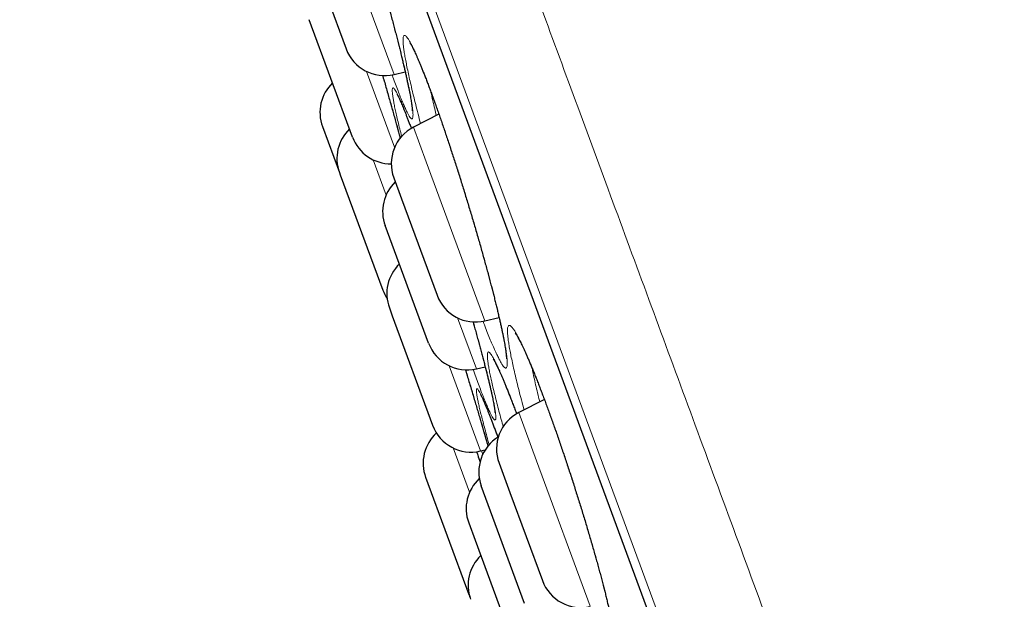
# Model space of a CAD drawing. Header units: millimetres. Extents: x 8 to 541, y 12 to 744.
# Tile 596 of 656: x 57.88 to 69.89, y 714.36 to 721.44. Entities that reach past the tile are written whole.
import ezdxf

# ---------------------------------------------------------------- set-up
doc = ezdxf.new("R2010")
doc.units = ezdxf.units.MM

msp = doc.modelspace()

# ---------------------------------------------------------------- linework, layer by layer
at = {"color": 252, "linetype": 'Continuous', "lineweight": 0}
for p, q in [((81.323, 671.742), (57.878, 735.298)), ((58.094, 734.419), (80.917, 672.551)), ((61.675, 722.854), (62.445, 720.766)), ((62.452, 719.879), (62.111, 720.804)), ((62.682, 720.124), (62.837, 719.702)), ((62.189, 719.726), (62.348, 719.295)), ((62.837, 719.702), (63.554, 717.76)), ((63.45, 717.176), (63.22, 717.797)), ((63.116, 717.213), (63.5, 716.173)), ((63.967, 716.641), (64.185, 716.05)), ((63.366, 715.668), (63.166, 716.21)), ((63.527, 716.129), (63.511, 716.175)), ((64.185, 716.05), (64.839, 714.277))]:
    msp.add_line(p, q, dxfattribs=at)
at = {"color": 7, "linetype": 'Continuous', "lineweight": 30}
for p, q in [((58.101, 734.398), (80.908, 672.571)), ((61.394, 722.345), (61.861, 721.08)), ((61.939, 720.003), (61.41, 721.435)), ((62.445, 720.766), (62.581, 720.799)), ((62.992, 720.284), (62.682, 720.124)), ((61.571, 720.131), (61.779, 719.569)), ((62.409, 719.677), (62.411, 719.671)), ((61.779, 719.569), (61.788, 719.544)), ((61.788, 719.544), (62.308, 718.136)), ((62.442, 719.506), (62.536, 719.25)), ((62.536, 719.25), (62.97, 718.073)), ((62.866, 717.489), (62.337, 718.922)), ((62.388, 717.919), (62.423, 717.823)), ((62.423, 717.823), (62.916, 716.486)), ((63.554, 717.76), (63.727, 717.801)), ((63.45, 717.176), (63.557, 717.201)), ((64.279, 716.802), (63.967, 716.641)), ((63.5, 716.173), (63.557, 716.186)), ((63.726, 716.023), (63.859, 715.665)), ((63.36, 714.417), (62.831, 715.85)), ((64.038, 714.312), (63.509, 715.745)), ((63.859, 715.665), (64.255, 714.59)), ((63.356, 715.295), (63.433, 715.085)), ((63.433, 715.085), (63.884, 713.862)), ((63.36, 714.417), (63.371, 714.39))]:
    msp.add_line(p, q, dxfattribs=at)
for centre, start, end in [((62.33, 721.253), 200.2488, 283.2488), ((62.041, 720.304), 133.827, 200.2488), ((62.248, 719.742), 133.827, 200.2488), ((62.911, 719.679), 117.2488, 200.2488), ((62.408, 720.176), 200.2488, 270.3246), ((62.806, 719.095), 133.827, 200.2488), ((62.857, 718.092), 133.827, 200.2488), ((62.777, 718.309), 200.2488, 213.6022), ((63.439, 718.246), 200.2488, 283.2488), ((63.335, 717.662), 200.2488, 283.2488), ((64.195, 716.196), 117.2488, 200.2488), ((63.3, 716.023), 132.4497, 200.2488), ((63.385, 716.659), 200.2488, 283.2488), ((63.979, 715.918), 121.4076, 200.2488), ((63.825, 715.468), 132.7321, 200.2488), ((63.849, 714.535), 133.827, 200.2488), ((64.724, 714.763), 200.2488, 283.2488)]:
    msp.add_arc(centre, 0.5, start, end, dxfattribs=at)
at = {"color": 252, "linetype": 'Continuous', "lineweight": 0}
for points, knots in [([(58.657, 736.719), (58.659, 736.713), (58.663, 736.701), (58.7, 736.602), (58.758, 736.445), (58.84, 736.224), (58.943, 735.942), (59.069, 735.601), (59.216, 735.203), (59.384, 734.747), (59.575, 734.231), (59.788, 733.653), (60.023, 733.015), (60.28, 732.32), (60.556, 731.571), (60.851, 730.772), (61.162, 729.928), (61.489, 729.041), (61.834, 728.106), (62.198, 727.121), (62.58, 726.085), (62.98, 725.001), (63.395, 723.875), (63.824, 722.711), (64.264, 721.518), (64.714, 720.299), (65.172, 719.057), (65.641, 717.786), (66.122, 716.482), (66.615, 715.146), (67.119, 713.78), (67.63, 712.396), (68.146, 710.995), (68.665, 709.589), (69.185, 708.18), (69.704, 706.772), (70.225, 705.359), (70.751, 703.935), (71.28, 702.502), (71.81, 701.063), (72.339, 699.63), (72.865, 698.205), (73.383, 696.799), (73.893, 695.416), (74.395, 694.057), (74.889, 692.716), (75.379, 691.388), (75.863, 690.076), (76.34, 688.784), (76.806, 687.52), (77.261, 686.288), (77.7, 685.098), (78.123, 683.95), (78.53, 682.847), (78.923, 681.782), (79.302, 680.753), (79.668, 679.762), (80.018, 678.812), (80.351, 677.911), (80.665, 677.06), (80.958, 676.265), (81.23, 675.528), (81.481, 674.848), (81.712, 674.223), (81.923, 673.649), (82.115, 673.13), (82.285, 672.667), (82.434, 672.265), (82.56, 671.924), (82.662, 671.646), (82.741, 671.432), (82.798, 671.278), (82.829, 671.192), (82.843, 671.157), (82.839, 671.167), (82.839, 671.167)], [0, 0, 0, 0, 0.014, 0.028, 0.042, 0.056, 0.07, 0.08375, 0.0975, 0.11125, 0.125, 0.139, 0.153, 0.167, 0.181, 0.195, 0.20875, 0.2225, 0.23625, 0.25, 0.264, 0.278, 0.292, 0.306, 0.32, 0.33375, 0.3475, 0.36125, 0.375, 0.389, 0.403, 0.417, 0.431, 0.445, 0.45875, 0.4725, 0.48625, 0.5, 0.514, 0.528, 0.542, 0.556, 0.57, 0.58375, 0.5975, 0.61125, 0.625, 0.639, 0.653, 0.667, 0.681, 0.695, 0.70875, 0.7225, 0.73625, 0.75, 0.764, 0.778, 0.792, 0.806, 0.82, 0.83375, 0.8475, 0.86125, 0.875, 0.889, 0.903, 0.917, 0.931, 0.945, 0.95875, 0.9725, 0.98625, 1, 1, 1, 1, 1]), ([(61.649, 723.325), (61.646, 723.336), (61.633, 723.386), (61.611, 723.473), (61.585, 723.581), (61.561, 723.683), (61.539, 723.779), (61.519, 723.867), (61.502, 723.949), (61.488, 724.022), (61.476, 724.088), (61.467, 724.145), (61.461, 724.194), (61.457, 724.233), (61.457, 724.264), (61.459, 724.285), (61.463, 724.298), (61.471, 724.301), (61.481, 724.295), (61.494, 724.279), (61.51, 724.255), (61.528, 724.221), (61.548, 724.178), (61.571, 724.127), (61.596, 724.067), (61.623, 723.999), (61.653, 723.924), (61.684, 723.84), (61.716, 723.75), (61.751, 723.652), (61.787, 723.549), (61.824, 723.439), (61.862, 723.324), (61.901, 723.205), (61.941, 723.081), (61.982, 722.954), (62.023, 722.823), (62.064, 722.69), (62.105, 722.555), (62.146, 722.418), (62.186, 722.281), (62.226, 722.143), (62.266, 722.006), (62.304, 721.871), (62.341, 721.737), (62.377, 721.605), (62.412, 721.477), (62.446, 721.35), (62.478, 721.227), (62.508, 721.108), (62.536, 720.995), (62.561, 720.889), (62.584, 720.79), (62.605, 720.697), (62.623, 720.612), (62.639, 720.535), (62.652, 720.466), (62.662, 720.405), (62.67, 720.352), (62.675, 720.308), (62.677, 720.273), (62.676, 720.248), (62.672, 720.231), (62.666, 720.224), (62.657, 720.226), (62.645, 720.237), (62.631, 720.258), (62.614, 720.288), (62.594, 720.326), (62.573, 720.374), (62.549, 720.43), (62.522, 720.494), (62.494, 720.567), (62.463, 720.647), (62.439, 720.713), (62.424, 720.754), (62.421, 720.763)], [0, 0, 0, 0, 0.003961, 0.017724, 0.031533, 0.045359, 0.059169, 0.072932, 0.086686, 0.100488, 0.114305, 0.128107, 0.141861, 0.155589, 0.169364, 0.183155, 0.19693, 0.210659, 0.224397, 0.238183, 0.251985, 0.265771, 0.27951, 0.29319, 0.306916, 0.320659, 0.334385, 0.348064, 0.361772, 0.375526, 0.389297, 0.403051, 0.416759, 0.430433, 0.444155, 0.457891, 0.471612, 0.485287, 0.499001, 0.512761, 0.526538, 0.540298, 0.554012, 0.567726, 0.581487, 0.595263, 0.609024, 0.622739, 0.636917, 0.651112, 0.66529, 0.679092, 0.692942, 0.706807, 0.720655, 0.734456, 0.748198, 0.761987, 0.775791, 0.789579, 0.80332, 0.817081, 0.830891, 0.844716, 0.858524, 0.872286, 0.886, 0.899762, 0.913539, 0.927301, 0.941015, 0.954721, 0.968474, 0.982243, 0.995996, 1, 1, 1, 1]), ([(62.739, 720.282), (62.736, 720.293), (62.724, 720.342), (62.702, 720.428), (62.676, 720.535), (62.652, 720.636), (62.63, 720.731), (62.611, 720.819), (62.595, 720.9), (62.581, 720.972), (62.57, 721.037), (62.562, 721.094), (62.557, 721.142), (62.555, 721.181), (62.556, 721.211), (62.56, 721.232), (62.566, 721.243), (62.575, 721.246), (62.587, 721.239), (62.602, 721.223), (62.62, 721.198), (62.64, 721.164), (62.663, 721.121), (62.688, 721.069), (62.715, 721.009), (62.745, 720.941), (62.776, 720.865), (62.81, 720.781), (62.845, 720.69), (62.882, 720.593), (62.92, 720.489), (62.959, 720.379), (63, 720.265), (63.041, 720.145), (63.083, 720.022), (63.125, 719.894), (63.168, 719.764), (63.211, 719.631), (63.253, 719.496), (63.296, 719.36), (63.338, 719.223), (63.379, 719.086), (63.42, 718.95), (63.459, 718.815), (63.497, 718.682), (63.534, 718.551), (63.569, 718.423), (63.603, 718.297), (63.636, 718.175), (63.666, 718.056), (63.694, 717.944), (63.719, 717.839), (63.742, 717.741), (63.762, 717.649), (63.78, 717.565), (63.795, 717.488), (63.807, 717.42), (63.816, 717.36), (63.823, 717.308), (63.826, 717.265), (63.827, 717.23), (63.825, 717.205), (63.819, 717.189), (63.811, 717.183), (63.8, 717.185), (63.787, 717.197), (63.77, 717.218), (63.751, 717.248), (63.73, 717.288), (63.706, 717.336), (63.679, 717.392), (63.651, 717.457), (63.62, 717.529), (63.587, 717.61), (63.557, 717.686), (63.538, 717.737), (63.531, 717.757)], [0, 0, 0, 0, 0.003836, 0.017532, 0.031276, 0.045036, 0.05878, 0.072477, 0.086171, 0.099912, 0.113669, 0.12741, 0.141104, 0.154778, 0.168498, 0.182234, 0.195955, 0.20963, 0.223318, 0.237053, 0.250804, 0.264539, 0.278227, 0.291857, 0.305532, 0.319224, 0.332899, 0.346528, 0.360181, 0.37388, 0.387596, 0.401296, 0.414948, 0.428562, 0.442223, 0.455899, 0.469559, 0.483173, 0.496821, 0.510515, 0.524225, 0.537919, 0.551566, 0.565212, 0.578904, 0.592612, 0.606304, 0.61995, 0.634049, 0.648165, 0.662264, 0.676007, 0.689798, 0.703603, 0.717392, 0.731134, 0.744818, 0.758549, 0.772294, 0.786024, 0.799707, 0.813416, 0.827172, 0.840944, 0.8547, 0.868409, 0.882073, 0.895784, 0.909511, 0.923222, 0.936886, 0.95054, 0.964242, 0.977959, 0.99166, 1, 1, 1, 1]), ([(62.306, 720.754), (62.311, 720.736), (62.33, 720.672), (62.36, 720.565), (62.398, 720.434), (62.433, 720.307), (62.468, 720.182), (62.497, 720.076), (62.514, 720.014), (62.521, 719.99)], [0, 0, 0, 0, 0.067764, 0.233114, 0.398655, 0.564007, 0.728797, 0.899148, 1, 1, 1, 1]), ([(62.538, 720.01), (62.53, 720.041), (62.514, 720.105), (62.493, 720.191), (62.475, 720.27), (62.459, 720.341), (62.446, 720.405), (62.436, 720.46), (62.429, 720.507), (62.424, 720.544), (62.423, 720.573), (62.424, 720.592), (62.428, 720.603), (62.435, 720.604), (62.445, 720.596), (62.458, 720.579), (62.473, 720.552), (62.491, 720.517), (62.512, 720.473), (62.535, 720.42), (62.56, 720.359), (62.588, 720.29), (62.617, 720.212), (62.64, 720.152), (62.654, 720.115), (62.656, 720.108)], [0, 0, 0, 0, 0.044812, 0.089846, 0.134853, 0.180014, 0.225228, 0.27039, 0.315397, 0.360322, 0.4054, 0.450531, 0.495611, 0.540538, 0.585516, 0.630648, 0.675833, 0.720966, 0.765944, 0.810744, 0.855697, 0.9007, 0.945652, 0.990451, 1, 1, 1, 1]), ([(62.892, 720.56), (62.893, 720.556), (62.901, 720.522), (62.917, 720.451), (62.939, 720.357), (62.954, 720.294), (62.961, 720.268)], [0, 0, 0, 0, 0.045913, 0.397117, 0.747863, 1, 1, 1, 1]), ([(62.769, 720.169), (62.769, 720.169), (62.758, 720.208), (62.749, 720.245), (62.739, 720.282)], [0, 0, 0, 0, 0.008841, 1, 1, 1, 1]), ([(63.409, 717.747), (63.419, 717.713), (63.441, 717.636), (63.472, 717.522), (63.504, 717.404), (63.534, 717.293), (63.561, 717.188), (63.585, 717.091), (63.608, 717.001), (63.627, 716.918), (63.644, 716.843), (63.658, 716.776), (63.67, 716.717), (63.678, 716.666), (63.684, 716.624), (63.687, 716.591), (63.687, 716.568), (63.684, 716.553), (63.678, 716.548), (63.67, 716.552), (63.659, 716.565), (63.644, 716.587), (63.628, 716.619), (63.608, 716.659), (63.586, 716.708), (63.562, 716.765), (63.535, 716.831), (63.506, 716.905), (63.475, 716.986), (63.443, 717.074), (63.42, 717.138), (63.409, 717.169)], [0, 0, 0, 0, 0.028549, 0.064152, 0.099799, 0.135402, 0.170069, 0.204857, 0.239682, 0.274465, 0.309128, 0.343644, 0.378276, 0.412948, 0.447578, 0.48209, 0.516664, 0.551356, 0.586088, 0.62078, 0.655353, 0.689814, 0.724393, 0.759012, 0.793591, 0.828052, 0.862506, 0.897079, 0.931691, 0.966264, 1, 1, 1, 1]), ([(64.031, 716.674), (64.023, 716.705), (64.012, 716.745), (63.992, 716.823), (63.97, 716.907), (63.944, 717.013), (63.92, 717.113), (63.898, 717.207), (63.88, 717.293), (63.864, 717.372), (63.851, 717.443), (63.841, 717.507), (63.834, 717.562), (63.83, 717.609), (63.829, 717.646), (63.831, 717.675), (63.836, 717.694), (63.844, 717.705), (63.855, 717.706), (63.869, 717.698), (63.886, 717.681), (63.906, 717.655), (63.928, 717.619), (63.953, 717.575), (63.98, 717.523), (64.01, 717.462), (64.042, 717.392), (64.076, 717.316), (64.111, 717.232), (64.149, 717.14), (64.188, 717.042), (64.229, 716.938), (64.27, 716.828), (64.313, 716.713), (64.356, 716.593), (64.4, 716.469), (64.445, 716.342), (64.49, 716.212), (64.534, 716.079), (64.579, 715.945), (64.623, 715.809), (64.667, 715.673), (64.71, 715.536), (64.751, 715.401), (64.792, 715.267), (64.831, 715.134), (64.869, 715.004), (64.905, 714.877), (64.94, 714.753), (64.972, 714.632), (65.003, 714.514), (65.031, 714.404), (65.057, 714.3), (65.079, 714.203), (65.099, 714.113), (65.116, 714.029), (65.131, 713.954), (65.142, 713.887), (65.15, 713.829), (65.156, 713.778), (65.158, 713.736), (65.157, 713.703), (65.154, 713.68), (65.147, 713.665), (65.137, 713.66), (65.124, 713.663), (65.109, 713.676), (65.09, 713.699), (65.069, 713.73), (65.045, 713.77), (65.019, 713.819), (64.991, 713.877), (64.96, 713.942), (64.927, 714.016), (64.892, 714.097), (64.856, 714.183), (64.831, 714.245), (64.819, 714.274)], [0, 0, 0, 0, 0.0103787, 0.0139153, 0.0274076, 0.0409458, 0.0544999, 0.0680387, 0.0815312, 0.0950253, 0.1085656, 0.1221216, 0.1356622, 0.1491566, 0.1626359, 0.1761612, 0.1897024, 0.2032284, 0.2167085, 0.2302071, 0.2437521, 0.2573131, 0.2708584, 0.2843573, 0.2977998, 0.3112882, 0.3247919, 0.3382798, 0.351722, 0.3651854, 0.3786951, 0.3922205, 0.4057302, 0.4191936, 0.4326138, 0.4460796, 0.4595608, 0.4730265, 0.4864465, 0.4998938, 0.5133871, 0.526896, 0.5403893, 0.5538366, 0.5672783, 0.5807658, 0.5942688, 0.6077564, 0.6211983, 0.6350773, 0.648973, 0.6628518, 0.6763958, 0.6899865, 0.7035923, 0.7171813, 0.7307238, 0.7442098, 0.7577418, 0.7712889, 0.7848198, 0.7983049, 0.8118217, 0.8253849, 0.8389637, 0.8525266, 0.866043, 0.8795188, 0.8930407, 0.9065782, 0.9200999, 0.9335755, 0.9470426, 0.9605558, 0.9740847, 0.9875979, 1, 1, 1, 1]), ([(63.638, 717.011), (63.637, 717.017), (63.63, 717.049), (63.618, 717.103), (63.605, 717.169), (63.595, 717.226), (63.588, 717.274), (63.584, 717.314), (63.583, 717.345), (63.585, 717.366), (63.59, 717.379), (63.597, 717.382), (63.608, 717.377), (63.622, 717.361), (63.638, 717.337), (63.658, 717.304), (63.68, 717.262), (63.704, 717.212), (63.731, 717.152), (63.76, 717.085), (63.792, 717.01), (63.825, 716.927), (63.861, 716.838), (63.898, 716.741), (63.925, 716.67), (63.94, 716.629), (63.941, 716.625)], [0, 0, 0, 0, 0.010309, 0.055041, 0.099926, 0.144863, 0.189749, 0.234482, 0.279173, 0.324016, 0.368913, 0.413758, 0.458449, 0.503044, 0.547791, 0.59259, 0.63734, 0.681937, 0.726579, 0.771374, 0.816222, 0.861019, 0.905662, 0.950133, 0.994756, 1, 1, 1, 1]), ([(63.316, 717.164), (63.322, 717.143), (63.342, 717.077), (63.376, 716.966), (63.416, 716.833), (63.455, 716.701), (63.492, 716.576), (63.526, 716.457), (63.559, 716.345), (63.58, 716.27), (63.59, 716.234), (63.591, 716.232)], [0, 0, 0, 0, 0.061072, 0.190532, 0.326902, 0.46344, 0.599811, 0.729431, 0.859494, 0.98971, 1, 1, 1, 1]), ([(64.13, 717.182), (64.134, 717.161), (64.144, 717.112), (64.162, 717.028), (64.184, 716.931), (64.204, 716.846), (64.218, 716.791), (64.223, 716.773)], [0, 0, 0, 0, 0.183652, 0.416196, 0.649033, 0.881568, 1, 1, 1, 1]), ([(63.777, 716.467), (63.769, 716.498), (63.751, 716.564), (63.725, 716.66), (63.7, 716.758), (63.677, 716.849), (63.656, 716.934), (63.644, 716.986), (63.638, 717.011)], [0, 0, 0, 0, 0.143551, 0.31449, 0.485958, 0.657603, 0.829066, 1, 1, 1, 1]), ([(63.606, 716.248), (63.603, 716.257), (63.591, 716.301), (63.571, 716.373), (63.547, 716.464), (63.525, 716.548), (63.505, 716.624), (63.489, 716.693), (63.475, 716.753), (63.464, 716.805), (63.456, 716.849), (63.451, 716.883), (63.449, 716.909), (63.45, 716.926), (63.454, 716.933), (63.461, 716.931), (63.471, 716.92), (63.483, 716.9), (63.499, 716.871), (63.517, 716.833), (63.538, 716.786), (63.562, 716.73), (63.588, 716.667), (63.616, 716.595), (63.647, 716.515), (63.679, 716.431), (63.702, 716.369), (63.713, 716.34)], [0, 0, 0, 0, 0.010595, 0.051804, 0.093155, 0.134551, 0.175898, 0.217104, 0.258321, 0.299677, 0.34108, 0.382432, 0.423645, 0.464952, 0.5064, 0.547895, 0.589341, 0.630646, 0.671886, 0.713266, 0.754694, 0.796073, 0.837312, 0.878508, 0.919844, 0.961229, 1, 1, 1, 1])]:
    msp.add_open_spline(points, degree=3, knots=knots, dxfattribs=at)
at = {"color": 7, "linetype": 'Continuous', "lineweight": 30}
for points, knots in [([(61.523, 724.217), (61.523, 724.217), (61.524, 724.217), (61.526, 724.213), (61.529, 724.207), (61.534, 724.199), (61.54, 724.187), (61.548, 724.172), (61.557, 724.153), (61.567, 724.131), (61.578, 724.106), (61.59, 724.077), (61.603, 724.046), (61.617, 724.012), (61.631, 723.975), (61.647, 723.935), (61.663, 723.893), (61.68, 723.849), (61.697, 723.801), (61.715, 723.751), (61.734, 723.699), (61.753, 723.644), (61.773, 723.587), (61.793, 723.529), (61.813, 723.468), (61.834, 723.406), (61.856, 723.343), (61.877, 723.277), (61.899, 723.21), (61.921, 723.141), (61.944, 723.072), (61.966, 723), (61.989, 722.928), (62.012, 722.855), (62.035, 722.781), (62.058, 722.706), (62.081, 722.63), (62.104, 722.554), (62.127, 722.478), (62.15, 722.401), (62.173, 722.324), (62.196, 722.247), (62.218, 722.17), (62.24, 722.093), (62.262, 722.017), (62.284, 721.94), (62.305, 721.864), (62.326, 721.789), (62.347, 721.715), (62.367, 721.641), (62.387, 721.568), (62.406, 721.496), (62.425, 721.425), (62.443, 721.356), (62.461, 721.288), (62.478, 721.221), (62.495, 721.156), (62.511, 721.093), (62.526, 721.032), (62.541, 720.972), (62.554, 720.914), (62.568, 720.859), (62.58, 720.805), (62.592, 720.754), (62.602, 720.705), (62.612, 720.658), (62.622, 720.614), (62.63, 720.573), (62.638, 720.534), (62.644, 720.499), (62.65, 720.466), (62.655, 720.436), (62.659, 720.409), (62.662, 720.386), (62.665, 720.366), (62.666, 720.351), (62.667, 720.339), (62.667, 720.331), (62.667, 720.326), (62.667, 720.324), (62.667, 720.324), (62.667, 720.325)], [0, 0, 0, 0, 0.007021, 0.015272, 0.024115, 0.033827, 0.044298, 0.055436, 0.067131, 0.079272, 0.091756, 0.104491, 0.1174, 0.13042, 0.143496, 0.156592, 0.169684, 0.182952, 0.196316, 0.209753, 0.223242, 0.236765, 0.250303, 0.263834, 0.277341, 0.290811, 0.304242, 0.317796, 0.331356, 0.344921, 0.358494, 0.372075, 0.385666, 0.399268, 0.412883, 0.426513, 0.440123, 0.453708, 0.467285, 0.480858, 0.494433, 0.508013, 0.521601, 0.535201, 0.548816, 0.56245, 0.576098, 0.589686, 0.603272, 0.616868, 0.630472, 0.644079, 0.657686, 0.671289, 0.684886, 0.698472, 0.712043, 0.72558, 0.739125, 0.752667, 0.766202, 0.779725, 0.793229, 0.806707, 0.820153, 0.833556, 0.846907, 0.860178, 0.873448, 0.886617, 0.899673, 0.912591, 0.925334, 0.937855, 0.950085, 0.961938, 0.972097, 0.98161, 0.990419, 0.998383, 1, 1, 1, 1]), ([(62.637, 721.155), (62.637, 721.155), (62.637, 721.155), (62.638, 721.154), (62.64, 721.15), (62.644, 721.144), (62.65, 721.135), (62.657, 721.123), (62.665, 721.108), (62.675, 721.089), (62.685, 721.067), (62.697, 721.042), (62.711, 721.013), (62.725, 720.982), (62.74, 720.948), (62.755, 720.911), (62.772, 720.871), (62.789, 720.829), (62.807, 720.784), (62.826, 720.737), (62.845, 720.687), (62.865, 720.634), (62.885, 720.58), (62.906, 720.523), (62.928, 720.465), (62.949, 720.404), (62.971, 720.342), (62.994, 720.279), (63.017, 720.213), (63.04, 720.146), (63.063, 720.078), (63.086, 720.008), (63.11, 719.937), (63.134, 719.865), (63.158, 719.792), (63.182, 719.718), (63.206, 719.643), (63.23, 719.568), (63.254, 719.492), (63.278, 719.416), (63.301, 719.34), (63.325, 719.263), (63.348, 719.187), (63.371, 719.11), (63.394, 719.033), (63.417, 718.957), (63.439, 718.881), (63.461, 718.806), (63.483, 718.731), (63.504, 718.657), (63.524, 718.584), (63.544, 718.511), (63.564, 718.44), (63.583, 718.37), (63.602, 718.301), (63.619, 718.233), (63.637, 718.167), (63.653, 718.103), (63.669, 718.041), (63.684, 717.98), (63.699, 717.921), (63.712, 717.864), (63.725, 717.809), (63.737, 717.756), (63.749, 717.706), (63.759, 717.657), (63.769, 717.612), (63.777, 717.569), (63.785, 717.529), (63.792, 717.491), (63.798, 717.456), (63.804, 717.425), (63.808, 717.396), (63.811, 717.371), (63.814, 717.349), (63.815, 717.33), (63.816, 717.316), (63.817, 717.306), (63.817, 717.3), (63.817, 717.296), (63.817, 717.296), (63.817, 717.296)], [0, 0, 0, 0, 0.000575, 0.008308, 0.016771, 0.02571, 0.035529, 0.046065, 0.05724, 0.068954, 0.081106, 0.093599, 0.106347, 0.119275, 0.132319, 0.145424, 0.15856, 0.171686, 0.185003, 0.198421, 0.211916, 0.225466, 0.239053, 0.252655, 0.266253, 0.279827, 0.293365, 0.306864, 0.320489, 0.334121, 0.347761, 0.361408, 0.375064, 0.388731, 0.402409, 0.416099, 0.429806, 0.443487, 0.457146, 0.470798, 0.484448, 0.498099, 0.511756, 0.52542, 0.539097, 0.552788, 0.566499, 0.580221, 0.59388, 0.607542, 0.621212, 0.634889, 0.648569, 0.662248, 0.675922, 0.689588, 0.703242, 0.71688, 0.730482, 0.74409, 0.757693, 0.771286, 0.784863, 0.798417, 0.811939, 0.825422, 0.838855, 0.852225, 0.865504, 0.878765, 0.89191, 0.904919, 0.917762, 0.930398, 0.942771, 0.954808, 0.966417, 0.976266, 0.985465, 0.994009, 1, 1, 1, 1]), ([(62.305, 720.754), (62.307, 720.75), (62.315, 720.721), (62.331, 720.667), (62.352, 720.592), (62.373, 720.518), (62.394, 720.445), (62.415, 720.373), (62.435, 720.302), (62.454, 720.232), (62.473, 720.163), (62.492, 720.096), (62.507, 720.038), (62.517, 720.004), (62.52, 719.99)], [0, 0, 0, 0, 0.014201, 0.107191, 0.199752, 0.292375, 0.385065, 0.477804, 0.570567, 0.66333, 0.756071, 0.848769, 0.941406, 1, 1, 1, 1]), ([(62.481, 720.527), (62.481, 720.527), (62.481, 720.528), (62.482, 720.526), (62.484, 720.523), (62.487, 720.516), (62.492, 720.507), (62.499, 720.494), (62.507, 720.478), (62.515, 720.459), (62.526, 720.436), (62.537, 720.411), (62.549, 720.382), (62.562, 720.35), (62.576, 720.315), (62.591, 720.278), (62.607, 720.238), (62.623, 720.195), (62.639, 720.152), (62.651, 720.122), (62.656, 720.108)], [0, 0, 0, 0, 0.004749, 0.042986, 0.085353, 0.13175, 0.181546, 0.235294, 0.292393, 0.352243, 0.414256, 0.477906, 0.542743, 0.608392, 0.674541, 0.740933, 0.807355, 0.873746, 0.940821, 1, 1, 1, 1]), ([(63.409, 717.747), (63.41, 717.742), (63.418, 717.713), (63.433, 717.663), (63.452, 717.595), (63.47, 717.529), (63.487, 717.464), (63.504, 717.401), (63.521, 717.34), (63.536, 717.281), (63.551, 717.224), (63.565, 717.169), (63.579, 717.116), (63.591, 717.065), (63.603, 717.016), (63.614, 716.97), (63.624, 716.927), (63.633, 716.886), (63.642, 716.848), (63.649, 716.812), (63.656, 716.779), (63.662, 716.75), (63.666, 716.724), (63.67, 716.701), (63.673, 716.681), (63.675, 716.665), (63.677, 716.654), (63.677, 716.646), (63.677, 716.641), (63.677, 716.639), (63.677, 716.64), (63.677, 716.64)], [0, 0, 0, 0, 0.008791, 0.048145, 0.087482, 0.126794, 0.166072, 0.205258, 0.244432, 0.283607, 0.322771, 0.361908, 0.401001, 0.440032, 0.478979, 0.517818, 0.55652, 0.595026, 0.633522, 0.671729, 0.709631, 0.747155, 0.784201, 0.820628, 0.856239, 0.890768, 0.920321, 0.947927, 0.973404, 0.996274, 1, 1, 1, 1]), ([(63.924, 717.61), (63.924, 717.61), (63.924, 717.61), (63.926, 717.608), (63.93, 717.603), (63.935, 717.595), (63.942, 717.584), (63.95, 717.57), (63.96, 717.552), (63.971, 717.532), (63.984, 717.508), (63.997, 717.481), (64.012, 717.451), (64.028, 717.418), (64.044, 717.382), (64.061, 717.344), (64.079, 717.303), (64.098, 717.259), (64.117, 717.213), (64.138, 717.164), (64.158, 717.113), (64.18, 717.059), (64.202, 717.004), (64.224, 716.946), (64.247, 716.887), (64.27, 716.826), (64.293, 716.763), (64.317, 716.698), (64.341, 716.632), (64.366, 716.565), (64.39, 716.496), (64.415, 716.426), (64.44, 716.354), (64.465, 716.282), (64.49, 716.208), (64.515, 716.134), (64.54, 716.06), (64.565, 715.984), (64.59, 715.909), (64.615, 715.833), (64.639, 715.757), (64.663, 715.68), (64.687, 715.604), (64.711, 715.528), (64.735, 715.452), (64.758, 715.376), (64.781, 715.301), (64.803, 715.226), (64.825, 715.152), (64.846, 715.079), (64.867, 715.007), (64.888, 714.936), (64.907, 714.866), (64.927, 714.797), (64.945, 714.729), (64.963, 714.663), (64.98, 714.599), (64.996, 714.536), (65.012, 714.475), (65.027, 714.416), (65.041, 714.358), (65.054, 714.303), (65.067, 714.25), (65.078, 714.199), (65.089, 714.151), (65.099, 714.105), (65.108, 714.061), (65.116, 714.021), (65.123, 713.983), (65.129, 713.948), (65.134, 713.915), (65.138, 713.886), (65.142, 713.861), (65.144, 713.838), (65.146, 713.82), (65.147, 713.805), (65.147, 713.794), (65.147, 713.787), (65.147, 713.783), (65.147, 713.783), (65.147, 713.783)], [0, 0, 0, 0, 0.005808, 0.014127, 0.023098, 0.032652, 0.042937, 0.053877, 0.065387, 0.07737, 0.089734, 0.102393, 0.115267, 0.128291, 0.141407, 0.154566, 0.167704, 0.18099, 0.194394, 0.20789, 0.221456, 0.23507, 0.248713, 0.262366, 0.276006, 0.289616, 0.303181, 0.316764, 0.330442, 0.344128, 0.357822, 0.371525, 0.385237, 0.39896, 0.412695, 0.426443, 0.4402, 0.453913, 0.467619, 0.481321, 0.495022, 0.508725, 0.522436, 0.536155, 0.549887, 0.563636, 0.577404, 0.591157, 0.604859, 0.618572, 0.632293, 0.646018, 0.659744, 0.673465, 0.68718, 0.700884, 0.714573, 0.728233, 0.741878, 0.755519, 0.76915, 0.782766, 0.796359, 0.809921, 0.823443, 0.836914, 0.850321, 0.863649, 0.876931, 0.890101, 0.90313, 0.915988, 0.928634, 0.941016, 0.953065, 0.964696, 0.974619, 0.983927, 0.99257, 1, 1, 1, 1]), ([(63.655, 717.297), (63.655, 717.297), (63.654, 717.298), (63.656, 717.296), (63.658, 717.292), (63.662, 717.285), (63.668, 717.276), (63.675, 717.263), (63.684, 717.247), (63.693, 717.227), (63.704, 717.205), (63.717, 717.179), (63.73, 717.15), (63.744, 717.118), (63.759, 717.083), (63.775, 717.046), (63.792, 717.006), (63.809, 716.963), (63.828, 716.918), (63.847, 716.87), (63.866, 716.82), (63.887, 716.767), (63.908, 716.712), (63.926, 716.665), (63.937, 716.635), (63.941, 716.625)], [0, 0, 0, 0, 0.00778, 0.037715, 0.070602, 0.105769, 0.14364, 0.184297, 0.227355, 0.272408, 0.319053, 0.366919, 0.415684, 0.465074, 0.514855, 0.564836, 0.614901, 0.664981, 0.715552, 0.766581, 0.817954, 0.869565, 0.92131, 0.973086, 1, 1, 1, 1]), ([(63.316, 717.164), (63.317, 717.159), (63.326, 717.129), (63.343, 717.075), (63.365, 717.001), (63.387, 716.927), (63.409, 716.855), (63.43, 716.783), (63.451, 716.713), (63.471, 716.644), (63.491, 716.577), (63.511, 716.51), (63.529, 716.446), (63.548, 716.383), (63.565, 716.322), (63.58, 716.271), (63.588, 716.242), (63.591, 716.231)], [0, 0, 0, 0, 0.013118, 0.086125, 0.159132, 0.232122, 0.305082, 0.377998, 0.450784, 0.523549, 0.596399, 0.669281, 0.742172, 0.815052, 0.887899, 0.960692, 1, 1, 1, 1]), ([(63.499, 716.863), (63.499, 716.863), (63.498, 716.864), (63.499, 716.862), (63.501, 716.859), (63.505, 716.853), (63.509, 716.844), (63.516, 716.831), (63.523, 716.816), (63.532, 716.797), (63.542, 716.775), (63.553, 716.75), (63.564, 716.721), (63.577, 716.69), (63.591, 716.656), (63.606, 716.619), (63.622, 716.579), (63.638, 716.537), (63.655, 716.492), (63.673, 716.445), (63.692, 716.395), (63.705, 716.36), (63.712, 716.341), (63.712, 716.34)], [0, 0, 0, 0, 0.001475, 0.034031, 0.070578, 0.111141, 0.155488, 0.203168, 0.253591, 0.306135, 0.360221, 0.415353, 0.471121, 0.527607, 0.584926, 0.642888, 0.701334, 0.760131, 0.819163, 0.878328, 0.937531, 0.99667, 1, 1, 1, 1]), ([(63.453, 716.165), (63.457, 716.152), (63.471, 716.109), (63.485, 716.066), (63.494, 716.036)], [0, 0, 0, 0, 0.315428, 1, 1, 1, 1])]:
    msp.add_open_spline(points, degree=3, knots=knots, dxfattribs=at)

doc.saveas('drawing.dxf')
